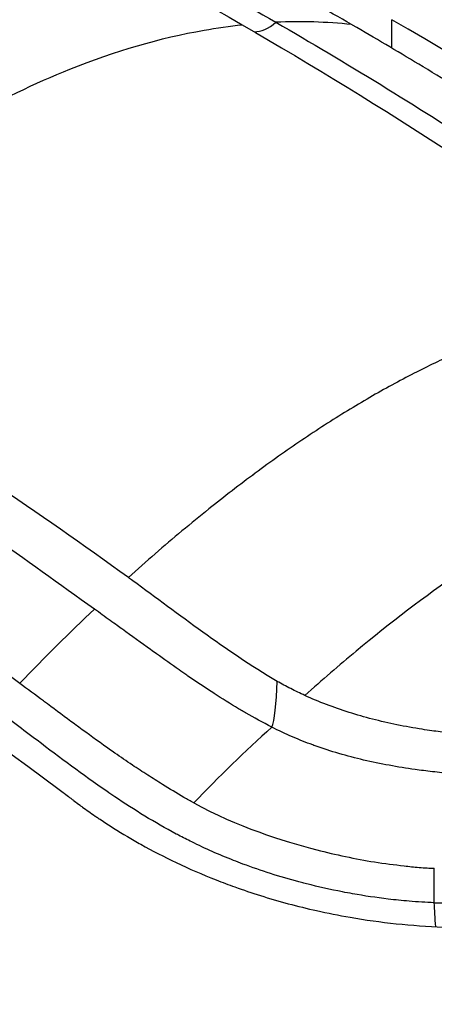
# Model space of a CAD drawing. Header units: millimetres. Extents: x 0 to 4378, y 0 to 2376.
# Tile 640 of 656: x 2605.95 to 2609.45, y 1976.78 to 1985.1. Entities that reach past the tile are written whole.
import ezdxf

# ---------------------------------------------------------------- set-up
doc = ezdxf.new("R2010")
doc.units = ezdxf.units.MM
doc.header["$LTSCALE"] = 0.2
doc.layers.add('01_Object Line', color=4, linetype='Continuous')

# ---------------------------------------------------------------- blocks, each defined once
blk = doc.blocks.new('A$C0a0b2bc4')
for p, q in [((-128.713345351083, 1125.713814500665), (-128.7133453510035, 1125.953595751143)), ((-129.7859350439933, 1122.181822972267), (-129.7862424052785, 1122.18200044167)), ((-129.8807738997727, 1122.112593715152), (-129.8804801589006, 1122.112424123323))]:
    blk.add_line(p, q)
for centre, major_axis, ratio, start_param, end_param in [((-118.0161217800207, 1099.422279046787), (19.50000000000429, -33.77499074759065), 0.5773502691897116, 0, 3.141592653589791), ((-121.1981022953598, 1097.585161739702), (19.5000000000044, -33.77499074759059), 0.5773502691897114, 0, 3.141592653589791), ((-122.2587624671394, 1096.972789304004), (19.50000000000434, -33.77499074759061), 0.5773502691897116, 6.276472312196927, 9.43149095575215), ((-129.7565438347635, 1126.176754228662), (-0.1766557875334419, -0.3079886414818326), 0.5792306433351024, 0.292939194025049, 1.037887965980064), ((-472.9039207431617, -1193.469473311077), (-344.0394065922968, -2319.358834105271), 0.04282765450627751, 3.14349642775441, 3.149811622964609), ((-128.6497789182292, 1093.282942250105), (-19.98424188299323, 34.61358883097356), 0.5773513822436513, 5.341330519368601, 5.500035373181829), ((-141.350645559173, 1085.950085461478), (19.50000000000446, -33.77499074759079), 0.5773502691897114, 5.497787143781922, 10.21017612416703), ((-241.3814204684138, 379.7581227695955), (116.0232497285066, 743.8266672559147), 0.07459043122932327, 0.09625089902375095, 0.1056880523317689), ((-129.7307248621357, 1120.358095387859), (0.008445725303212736, 0.3954875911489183), 0.1206824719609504, 3.413877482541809, 4.729330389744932), ((-142.7648591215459, 1085.133588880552), (-18.50000000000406, 32.0429399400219), 0.5773502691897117, 2.086335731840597, 7.338442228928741)]:
    blk.add_ellipse(centre, major_axis=major_axis, ratio=ratio, start_param=start_param, end_param=end_param)
for points, knots in [([(-133.2191732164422, 1127.71403374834), (-132.9268828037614, 1127.587267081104), (-132.6347651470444, 1127.454902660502), (-132.0499440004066, 1127.180074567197), (-131.7559504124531, 1127.037096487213), (-130.8722704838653, 1126.591289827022), (-130.2822375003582, 1126.272588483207), (-129.6926045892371, 1125.932118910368)], [-0.5004109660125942, -0.5004109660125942, -0.5004109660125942, -0.5004109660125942, -0.3751555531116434, -0.3751555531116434, -0.2502054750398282, -0.2502054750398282, -5.978290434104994e-08, -5.978290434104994e-08, -5.978290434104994e-08, -5.978290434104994e-08]), ([(-129.0542166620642, 1125.913190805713), (-129.2587083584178, 1126.031166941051), (-129.4633607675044, 1126.146431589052), (-129.6679220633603, 1126.259065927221), (-129.8546776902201, 1126.361896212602), (-130.0413567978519, 1126.462533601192), (-130.2277119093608, 1126.560997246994), (-130.4112803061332, 1126.657988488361), (-130.5945317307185, 1126.752868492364), (-130.778038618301, 1126.84571483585), (-130.7991850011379, 1126.856413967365), (-130.8203347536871, 1126.867086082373), (-130.8414887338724, 1126.877731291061), (-131.0272067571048, 1126.971189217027), (-131.2132409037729, 1127.062569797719), (-131.4002096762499, 1127.151962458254), (-131.4458429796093, 1127.173780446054), (-131.4913837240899, 1127.195463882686), (-131.5368507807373, 1127.217014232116), (-131.6505231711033, 1127.27089235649), (-131.7635284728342, 1127.32400487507), (-131.8763659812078, 1127.37629818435), (-131.8996864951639, 1127.387105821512), (-131.922999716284, 1127.397878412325), (-131.9463098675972, 1127.408615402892), (-132.1189014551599, 1127.488113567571), (-132.2911668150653, 1127.56564506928), (-132.4643165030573, 1127.64095956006), (-132.4814440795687, 1127.648409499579), (-132.4985802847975, 1127.655837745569), (-132.5157262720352, 1127.663244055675), (-132.5377030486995, 1127.672737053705), (-132.5596959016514, 1127.68219402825), (-132.5821172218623, 1127.692858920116)], [13.58946835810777, 13.58946835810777, 13.58946835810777, 13.58946835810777, 14.4789987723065, 14.4789987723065, 14.4789987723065, 15.2911016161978, 15.2911016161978, 15.2911016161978, 16.0910604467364, 16.0910604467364, 16.0910604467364, 16.1832435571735, 16.1832435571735, 16.1832435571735, 16.9925505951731, 16.9925505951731, 16.9925505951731, 17.19007744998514, 17.19007744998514, 17.19007744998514, 17.6839152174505, 17.6839152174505, 17.6839152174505, 17.7859783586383, 17.7859783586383, 17.7859783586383, 18.5416679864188, 18.5416679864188, 18.5416679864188, 18.6164190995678, 18.6164190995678, 18.6164190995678, 18.7122309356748, 18.7122309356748, 18.7122309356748, 18.7122309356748]), ([(-134.4801743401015, 1123.533039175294), (-134.0674756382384, 1123.900809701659), (-133.6619953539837, 1124.226447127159), (-132.6361480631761, 1124.956491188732), (-132.0262619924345, 1125.298549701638), (-131.0485611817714, 1125.689716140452), (-130.6709382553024, 1125.799513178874), (-130.1916290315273, 1125.884285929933), (-130.0835686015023, 1125.899701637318), (-129.9763386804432, 1125.910122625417)], [0.0735794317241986, 0.0735794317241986, 0.0735794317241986, 0.0735794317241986, 1.77345565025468, 1.77345565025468, 4.45062885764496, 4.45062885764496, 6.1878367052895, 6.1878367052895, 6.69711742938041, 6.69711742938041, 6.69711742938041, 6.69711742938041]), ([(-129.6926045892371, 1125.932118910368), (-129.101406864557, 1125.591163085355), (-128.5113302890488, 1125.228726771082), (-127.7751320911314, 1124.750131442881), (-127.6280327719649, 1124.653185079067), (-127.370584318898, 1124.481244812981), (-127.2605713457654, 1124.407023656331), (-126.8200022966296, 1124.107106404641), (-126.4897153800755, 1123.876380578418), (-126.1606886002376, 1123.638831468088)], [-0.5012622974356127, -0.5012622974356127, -0.5012622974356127, -0.5012622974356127, -0.250662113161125, -0.250662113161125, -0.1880426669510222, -0.1880426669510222, -0.1410103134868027, -0.1410103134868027, -6.175530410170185e-05, -6.175530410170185e-05, -6.175530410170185e-05, -6.175530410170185e-05]), ([(-125.524977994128, 1123.618631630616), (-125.6960154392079, 1123.742174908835), (-125.8686886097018, 1123.864752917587), (-126.0415763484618, 1123.985476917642), (-126.0572501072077, 1123.996421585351), (-126.072925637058, 1124.007351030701), (-126.0886019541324, 1124.018265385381), (-126.2174491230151, 1124.107972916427), (-126.3463987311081, 1124.196665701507), (-126.4747761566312, 1124.284398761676), (-126.5066757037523, 1124.306198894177), (-126.538540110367, 1124.327939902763), (-126.5703593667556, 1124.349622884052), (-126.5915594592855, 1124.364069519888), (-126.6127471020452, 1124.378488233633), (-126.6339201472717, 1124.392878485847), (-126.657826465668, 1124.409126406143), (-126.6817083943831, 1124.425337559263), (-126.7055625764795, 1124.441511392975), (-126.8846780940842, 1124.562956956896), (-127.0647105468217, 1124.682544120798), (-127.2450876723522, 1124.800187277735), (-127.2688484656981, 1124.815684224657), (-127.2926152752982, 1124.83114746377), (-127.3163868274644, 1124.846576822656), (-127.5024574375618, 1124.96734934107), (-127.688811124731, 1125.086039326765), (-127.8748278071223, 1125.202552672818), (-128.0785424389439, 1125.33015130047), (-128.2818495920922, 1125.455138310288), (-128.4851848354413, 1125.577553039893), (-128.6713522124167, 1125.689632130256), (-128.8575441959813, 1125.799555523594), (-129.0441322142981, 1125.907366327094), (-129.047502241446, 1125.909313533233), (-129.0508723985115, 1125.911260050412), (-129.0542166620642, 1125.913190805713)], [-18.71023257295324, -18.71023257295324, -18.71023257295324, -18.71023257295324, -17.9602097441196, -17.9602097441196, -17.9602097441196, -17.8922137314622, -17.8922137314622, -17.8922137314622, -17.3333392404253, -17.3333392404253, -17.3333392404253, -17.1944686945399, -17.1944686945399, -17.1944686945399, -17.1019439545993, -17.1019439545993, -17.1019439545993, -16.9974750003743, -16.9974750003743, -16.9974750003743, -16.2130418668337, -16.2130418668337, -16.2130418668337, -16.1097097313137, -16.1097097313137, -16.1097097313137, -15.3008827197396, -15.3008827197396, -15.3008827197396, -14.4151025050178, -14.4151025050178, -14.4151025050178, -13.60410989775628, -13.60410989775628, -13.60410989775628, -13.5894622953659, -13.5894622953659, -13.5894622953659, -13.5894622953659]), ([(-139.9744902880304, 1124.331393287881), (-138.5616030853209, 1123.758772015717), (-137.1478707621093, 1123.061804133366), (-134.3319710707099, 1121.435286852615), (-132.9313976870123, 1120.505815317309), (-131.5255587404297, 1119.450899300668)], [0, 0, 0, 0, 0.6061918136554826, 0.6061918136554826, 1.212383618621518, 1.212383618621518, 1.212383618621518, 1.212383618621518]), ([(-126.4426676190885, 1123.619280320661), (-126.5549060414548, 1123.607556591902), (-126.6675538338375, 1123.591962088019), (-126.8967346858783, 1123.552054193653), (-127.0132974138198, 1123.527546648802), (-127.2477470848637, 1123.469847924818), (-127.3656343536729, 1123.436656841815), (-127.5979059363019, 1123.362995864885), (-127.7122352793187, 1123.322881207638), (-127.942444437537, 1123.234537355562), (-128.0583282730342, 1123.186283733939), (-128.2908346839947, 1123.081979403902), (-128.4074534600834, 1123.025957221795), (-128.5867533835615, 1122.934131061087), (-128.6490392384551, 1122.901190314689), (-128.8361153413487, 1122.799109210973), (-128.9613543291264, 1122.726602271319), (-129.2156425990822, 1122.571146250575), (-129.3447183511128, 1122.488016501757), (-129.6046732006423, 1122.31225713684), (-129.7355570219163, 1122.219598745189), (-129.997311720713, 1122.026049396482), (-130.1281670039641, 1121.925260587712), (-130.3351010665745, 1121.759514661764), (-130.4107101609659, 1121.697633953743), (-130.6366064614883, 1121.508797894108), (-130.7875440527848, 1121.377438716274), (-130.939434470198, 1121.239997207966)], [1.94273352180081, 1.94273352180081, 1.94273352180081, 1.94273352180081, 2.4574735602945, 2.4574735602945, 2.98419006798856, 2.98419006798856, 3.51090657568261, 3.51090657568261, 4.01596246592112, 4.01596246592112, 4.52254927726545, 4.52254927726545, 5.02730876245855, 5.02730876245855, 5.29496869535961, 5.29496869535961, 5.82929446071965, 5.82929446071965, 6.3743318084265, 6.3743318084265, 6.92102852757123, 6.92102852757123, 7.46165499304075, 7.46165499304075, 7.77143347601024, 7.77143347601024, 8.38446136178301, 8.38446136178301, 8.38446136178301, 8.38446136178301]), ([(-130.939434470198, 1121.239997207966), (-131.3213962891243, 1121.517011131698), (-131.7054988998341, 1121.784856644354), (-132.8845892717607, 1122.577640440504), (-133.6830509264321, 1123.073197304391), (-134.4801743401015, 1123.533039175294)], [-5.09616784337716, -5.09616784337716, -5.09616784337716, -5.09616784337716, -3.43282997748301, -3.43282997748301, -1.61703431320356e-08, -1.61703431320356e-08, -1.61703431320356e-08, -1.61703431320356e-08]), ([(-131.2270423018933, 1120.973758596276), (-131.5224423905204, 1121.186068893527), (-131.8142507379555, 1121.396021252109), (-132.4019649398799, 1121.801763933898), (-132.702986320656, 1122.001224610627), (-133.5842115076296, 1122.570498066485), (-134.1735272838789, 1122.928799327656), (-134.7619660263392, 1123.268047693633)], [-0.4993421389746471, -0.4993421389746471, -0.4993421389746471, -0.4993421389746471, -0.3742808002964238, -0.3742808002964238, -0.2496081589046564, -0.2496081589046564, -8.224691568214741e-08, -8.224691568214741e-08, -8.224691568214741e-08, -8.224691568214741e-08]), ([(-158.9633632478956, 1120.814711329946), (-158.7467318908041, 1120.939778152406), (-158.5263146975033, 1121.05857116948), (-156.1445532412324, 1122.254002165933), (-153.6313838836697, 1122.762740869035), (-150.1210186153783, 1122.582357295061), (-149.2817510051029, 1122.480731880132), (-147.5897217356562, 1122.171793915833), (-146.7386232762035, 1121.967375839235), (-145.2475638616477, 1121.518131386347), (-144.6125901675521, 1121.299443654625), (-143.1882159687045, 1120.748778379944), (-142.3969677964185, 1120.402881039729), (-139.8446409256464, 1119.157915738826), (-138.0801525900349, 1118.098945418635), (-135.4524441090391, 1116.245794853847), (-134.5883954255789, 1115.58859673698), (-131.9765757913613, 1113.444933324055), (-130.2731358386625, 1111.82380432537), (-126.9531137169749, 1108.257816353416), (-125.3382037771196, 1106.331259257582), (-123.2442936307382, 1103.470403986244), (-122.6729652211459, 1102.647252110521), (-120.8931416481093, 1099.943429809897), (-119.7631480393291, 1098.003197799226), (-118.0724894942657, 1094.808057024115), (-117.4648231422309, 1093.580812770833), (-115.2319431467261, 1088.673708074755), (-113.9825714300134, 1084.922482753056), (-112.9979643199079, 1080.694574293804), (-112.876370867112, 1080.130705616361), (-112.545198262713, 1078.457598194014), (-112.3668860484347, 1077.357391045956), (-112.1061017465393, 1075.295682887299), (-112.0160350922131, 1074.332079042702), (-111.9448196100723, 1073.119662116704), (-111.9318577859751, 1072.855682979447), (-111.9090617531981, 1072.259806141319), (-111.9007893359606, 1071.929008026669), (-111.866743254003, 1069.290915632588), (-112.039668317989, 1067.114803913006), (-112.786240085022, 1063.295727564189), (-113.3154461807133, 1061.630128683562), (-114.604590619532, 1058.789899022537), (-115.3199671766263, 1057.597721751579), (-116.584133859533, 1056.02147589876), (-117.03549396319, 1055.533436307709), (-118.2690060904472, 1054.378276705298), (-119.0924848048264, 1053.767465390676), (-119.9687842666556, 1053.261570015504)], [-15.23947743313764, -15.23947743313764, -15.23947743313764, -15.23947743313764, -15.10860871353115, -15.10860871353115, -13.84984361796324, -13.84984361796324, -13.46390362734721, -13.46390362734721, -13.08916267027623, -13.08916267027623, -12.81484024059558, -12.81484024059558, -12.47749496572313, -12.47749496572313, -11.73073426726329, -11.73073426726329, -11.36180836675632, -11.36180836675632, -10.60211596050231, -10.60211596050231, -9.828922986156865, -9.828922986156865, -9.526060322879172, -9.526060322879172, -8.853377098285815, -8.853377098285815, -8.441314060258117, -8.441314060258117, -7.222483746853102, -7.222483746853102, -7.034016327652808, -7.034016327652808, -6.660524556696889, -6.660524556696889, -6.323715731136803, -6.323715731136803, -6.229415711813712, -6.229415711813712, -6.109947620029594, -6.109947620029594, -5.270193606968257, -5.270193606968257, -4.520305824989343, -4.520305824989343, -3.848466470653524, -3.848466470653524, -3.513318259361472, -3.513318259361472, -2.988756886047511, -2.988756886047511, -2.988756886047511, -2.988756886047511]), ([(-131.858634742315, 1120.346811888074), (-132.4393186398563, 1120.776570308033), (-133.032194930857, 1121.178349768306), (-134.2148251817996, 1121.942481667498), (-134.8079808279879, 1122.302847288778), (-135.4007351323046, 1122.642997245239)], [35.7207274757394, 35.7207274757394, 35.7207274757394, 35.7207274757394, 38.2597024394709, 38.2597024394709, 40.79870200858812, 40.79870200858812, 40.79870200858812, 40.79870200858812]), ([(-124.8118897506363, 1122.554346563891), (-124.7752035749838, 1122.511182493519), (-124.740176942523, 1122.467486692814), (-124.7069230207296, 1122.423333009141), (-124.673512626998, 1122.378971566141), (-124.6418917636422, 1122.334147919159), (-124.6121473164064, 1122.288941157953), (-124.5822330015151, 1122.243476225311), (-124.5542167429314, 1122.197623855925), (-124.5281678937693, 1122.151477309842), (-124.5019375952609, 1122.105009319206), (-124.4777023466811, 1122.058243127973), (-124.4555206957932, 1122.011293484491), (-124.4331553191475, 1121.963954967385), (-124.4128779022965, 1121.916429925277), (-124.394718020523, 1121.868841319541), (-124.3763824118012, 1121.820792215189), (-124.3602706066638, 1121.77265691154), (-124.3464604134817, 1121.724562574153), (-124.3126696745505, 1121.606885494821), (-124.2922870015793, 1121.489568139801), (-124.2860941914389, 1121.37428227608), (-124.2790445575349, 1121.243045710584), (-124.2882212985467, 1121.116628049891), (-124.3133555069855, 1120.995885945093), (-124.321071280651, 1120.958820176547), (-124.3302977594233, 1120.922265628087), (-124.3413123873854, 1120.886260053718), (-124.344701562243, 1120.875181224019), (-124.3482353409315, 1120.864157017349), (-124.3519109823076, 1120.853189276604), (-124.3641700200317, 1120.816609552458), (-124.3780097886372, 1120.780657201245), (-124.3933436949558, 1120.745352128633), (-124.3982581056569, 1120.734037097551), (-124.4033257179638, 1120.722788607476), (-124.4085429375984, 1120.711607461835), (-124.4111548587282, 1120.706009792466), (-124.4138042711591, 1120.700429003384), (-124.4164907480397, 1120.694865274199), (-124.4269269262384, 1120.673251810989), (-124.4379246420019, 1120.651888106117), (-124.4494952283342, 1120.630786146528), (-124.4606297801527, 1120.610479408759), (-124.4722947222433, 1120.590415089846), (-124.4844938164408, 1120.570602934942), (-124.5028901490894, 1120.540726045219), (-124.5225017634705, 1120.511423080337), (-124.5433245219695, 1120.482718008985), (-124.5567107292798, 1120.464264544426), (-124.5705970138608, 1120.446058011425), (-124.5849798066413, 1120.428102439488), (-124.6067955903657, 1120.400867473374), (-124.629753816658, 1120.374209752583), (-124.654032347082, 1120.348136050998), (-124.6575470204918, 1120.344361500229), (-124.6611192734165, 1120.340599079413), (-124.6647170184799, 1120.336848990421), (-124.7693471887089, 1120.227788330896), (-124.8952825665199, 1120.129457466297), (-125.0418820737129, 1120.043650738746), (-125.1832474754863, 1119.96090760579), (-125.3454675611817, 1119.890966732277), (-125.5224981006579, 1119.832429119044), (-125.5510555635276, 1119.82298619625), (-125.5800264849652, 1119.813828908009), (-125.609650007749, 1119.804976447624), (-125.6365720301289, 1119.796931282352), (-125.6639078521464, 1119.789121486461), (-125.6915461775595, 1119.781531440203), (-125.7222342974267, 1119.773103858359), (-125.7532962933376, 1119.76494677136), (-125.7846669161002, 1119.757065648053), (-125.7993369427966, 1119.753380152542), (-125.8140740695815, 1119.749755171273), (-125.8288696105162, 1119.74619206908), (-125.8649146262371, 1119.737511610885), (-125.9013060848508, 1119.729183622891), (-125.9380755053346, 1119.721181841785), (-125.97432578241, 1119.713293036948), (-126.0109429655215, 1119.705721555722), (-126.0479317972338, 1119.698454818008), (-126.0895499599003, 1119.690278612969), (-126.1316396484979, 1119.682488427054), (-126.1741633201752, 1119.675078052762), (-126.2196116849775, 1119.667158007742), (-126.2655558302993, 1119.659672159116), (-126.3119036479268, 1119.652622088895), (-126.3208629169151, 1119.651259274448), (-126.3298371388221, 1119.649912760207), (-126.3388254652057, 1119.648582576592), (-126.347826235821, 1119.647250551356), (-126.3568411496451, 1119.645934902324), (-126.3658693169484, 1119.644635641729), (-126.4253466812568, 1119.636076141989), (-126.4854868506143, 1119.628205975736), (-126.5465548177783, 1119.621091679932), (-126.5666136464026, 1119.618754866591), (-126.5867448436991, 1119.616492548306), (-126.6069358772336, 1119.614301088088), (-126.811939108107, 1119.592050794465), (-127.0229941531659, 1119.577122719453), (-127.235734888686, 1119.568211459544), (-127.4742515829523, 1119.558220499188), (-127.7159684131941, 1119.556851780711), (-127.9587917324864, 1119.568145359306), (-127.9928161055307, 1119.569727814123), (-128.0268502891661, 1119.571560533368), (-128.0608565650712, 1119.57365391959), (-128.1269485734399, 1119.577722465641), (-128.1930488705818, 1119.582875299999), (-128.2589277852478, 1119.589076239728), (-128.2691320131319, 1119.590036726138), (-128.2793311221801, 1119.591022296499), (-128.2895247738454, 1119.59203307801), (-128.3417210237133, 1119.597208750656), (-128.3937744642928, 1119.603045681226), (-128.4456275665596, 1119.609576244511), (-128.4687076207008, 1119.612483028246), (-128.4917498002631, 1119.615531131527), (-128.5147489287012, 1119.618724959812), (-128.588817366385, 1119.629010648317), (-128.6624395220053, 1119.640807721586), (-128.735467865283, 1119.6542514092), (-128.8078134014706, 1119.667569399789), (-128.879577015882, 1119.682503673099), (-128.9505914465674, 1119.699186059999), (-129.0209067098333, 1119.715704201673), (-129.0904874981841, 1119.73393667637), (-129.159148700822, 1119.753997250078), (-129.2271025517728, 1119.773851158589), (-129.2941557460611, 1119.795495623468), (-129.3601384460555, 1119.819039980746), (-129.367028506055, 1119.821498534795), (-129.3739068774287, 1119.823977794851), (-129.3807733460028, 1119.826477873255), (-129.4389376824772, 1119.847655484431), (-129.496247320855, 1119.870331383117), (-129.5525799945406, 1119.894584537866), (-129.6114683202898, 1119.919937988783), (-129.6692891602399, 1119.947015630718), (-129.7267469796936, 1119.976585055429)], [-16.2347980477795, -16.2347980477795, -16.2347980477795, -16.2347980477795, -16.0269589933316, -16.0269589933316, -16.0269589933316, -15.8181419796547, -15.8181419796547, -15.8181419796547, -15.6081324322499, -15.6081324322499, -15.6081324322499, -15.3966600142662, -15.3966600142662, -15.3966600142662, -15.183436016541, -15.183436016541, -15.183436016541, -14.9681487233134, -14.9681487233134, -14.9681487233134, -14.44138442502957, -14.44138442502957, -14.44138442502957, -13.8417381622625, -13.8417381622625, -13.8417381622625, -13.6576569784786, -13.6576569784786, -13.6576569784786, -13.6010156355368, -13.6010156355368, -13.6010156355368, -13.4121048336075, -13.4121048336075, -13.4121048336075, -13.3515602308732, -13.3515602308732, -13.3515602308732, -13.3212495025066, -13.3212495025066, -13.3212495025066, -13.2035011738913, -13.2035011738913, -13.2035011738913, -13.0901901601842, -13.0901901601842, -13.0901901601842, -12.9193162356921, -12.9193162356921, -12.9193162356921, -12.8094674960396, -12.8094674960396, -12.8094674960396, -12.642849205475, -12.642849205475, -12.642849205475, -12.6187287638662, -12.6187287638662, -12.6187287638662, -11.91725440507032, -11.91725440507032, -11.91725440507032, -11.2408250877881, -11.2408250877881, -11.2408250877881, -11.1317077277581, -11.1317077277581, -11.1317077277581, -11.0325412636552, -11.0325412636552, -11.0325412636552, -10.9224321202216, -10.9224321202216, -10.9224321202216, -10.8709411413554, -10.8709411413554, -10.8709411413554, -10.7454984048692, -10.7454984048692, -10.7454984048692, -10.6218267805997, -10.6218267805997, -10.6218267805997, -10.4826770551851, -10.4826770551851, -10.4826770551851, -10.3339568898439, -10.3339568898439, -10.3339568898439, -10.3052085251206, -10.3052085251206, -10.3052085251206, -10.2764203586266, -10.2764203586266, -10.2764203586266, -10.0867645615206, -10.0867645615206, -10.0867645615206, -10.0244688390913, -10.0244688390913, -10.0244688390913, -9.391969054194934, -9.391969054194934, -9.391969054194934, -8.68283472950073, -8.68283472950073, -8.68283472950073, -8.58347091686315, -8.58347091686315, -8.58347091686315, -8.39035497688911, -8.39035497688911, -8.39035497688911, -8.36044253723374, -8.36044253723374, -8.36044253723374, -8.20727689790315, -8.20727689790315, -8.20727689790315, -8.13910216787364, -8.13910216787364, -8.13910216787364, -7.91954620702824, -7.91954620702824, -7.91954620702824, -7.70204307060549, -7.70204307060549, -7.70204307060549, -7.48668134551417, -7.48668134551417, -7.48668134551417, -7.27353828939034, -7.27353828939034, -7.27353828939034, -7.25128141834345, -7.25128141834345, -7.25128141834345, -7.0627483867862, -7.0627483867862, -7.0627483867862, -6.86566215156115, -6.86566215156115, -6.86566215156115, -6.86566215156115]), ([(-125.1041808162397, 1122.533096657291), (-125.2239759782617, 1122.520321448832), (-125.3451673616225, 1122.502627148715), (-126.0352538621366, 1122.373927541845), (-126.6402658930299, 1122.153961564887), (-127.2481778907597, 1121.829860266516), (-127.8463345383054, 1121.509336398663), (-128.4371039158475, 1121.09707135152), (-129.1586795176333, 1120.498364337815), (-129.3033159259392, 1120.373379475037), (-129.4472600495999, 1120.244171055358)], [1.993029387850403, 1.993029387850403, 1.993029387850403, 1.993029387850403, 2.54144219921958, 2.54144219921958, 5.08298886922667, 5.1247003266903, 5.1247003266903, 7.62461756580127, 7.62461756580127, 8.25646012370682, 8.25646012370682, 8.25646012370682, 8.25646012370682]), ([(-128.3532533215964, 1118.493289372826), (-128.4246443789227, 1118.496106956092), (-128.4958417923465, 1118.500559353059), (-128.5667675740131, 1118.506505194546), (-128.6255320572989, 1118.511431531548), (-128.6841107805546, 1118.517385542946), (-128.7424638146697, 1118.524313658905), (-128.8436100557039, 1118.536322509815), (-128.9440850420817, 1118.551264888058), (-129.0437080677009, 1118.568946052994), (-129.0726306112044, 1118.574079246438), (-129.1014811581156, 1118.579443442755), (-129.1302547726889, 1118.585029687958), (-129.232181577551, 1118.604818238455), (-129.3331485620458, 1118.627417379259), (-129.4328959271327, 1118.652704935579), (-129.4477051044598, 1118.656459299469), (-129.4624872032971, 1118.660272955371), (-129.4772411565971, 1118.664145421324), (-129.4839826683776, 1118.665914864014), (-129.4907180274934, 1118.667697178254), (-129.4974477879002, 1118.669492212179), (-129.6591347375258, 1118.71261909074), (-129.8173849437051, 1118.763117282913), (-129.971063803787, 1118.82061749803), (-129.9980481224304, 1118.830713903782), (-130.0248916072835, 1118.841026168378), (-130.0515882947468, 1118.851552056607), (-130.1720604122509, 1118.899051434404), (-130.2895224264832, 1118.950811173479), (-130.4034639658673, 1119.006821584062), (-130.4412907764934, 1119.025416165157), (-130.4787294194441, 1119.044479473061), (-130.515759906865, 1119.064011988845), (-130.5220596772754, 1119.067334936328), (-130.5283467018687, 1119.070667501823), (-130.5346211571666, 1119.074009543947), (-130.7172150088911, 1119.171266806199), (-130.8890426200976, 1119.27729022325), (-131.0542423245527, 1119.388190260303), (-131.0773387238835, 1119.403695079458), (-131.1003059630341, 1119.419296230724), (-131.1231555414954, 1119.434983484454), (-131.3257553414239, 1119.574077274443), (-131.5191011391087, 1119.719947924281), (-131.7112324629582, 1119.865458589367), (-131.8297505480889, 1119.955218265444), (-131.9477292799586, 1120.04497903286), (-132.0672179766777, 1120.132768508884), (-132.1160104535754, 1120.168616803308), (-132.1650549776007, 1120.20413686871), (-132.2144932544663, 1120.239195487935), (-132.2197933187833, 1120.24295397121), (-132.2250939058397, 1120.246710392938), (-132.2303947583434, 1120.25046467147), (-132.4484806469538, 1120.404921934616), (-132.6665015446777, 1120.556800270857), (-132.8845944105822, 1120.705847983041), (-132.9760775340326, 1120.76836882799), (-133.0675730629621, 1120.830392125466), (-133.1590922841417, 1120.891900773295), (-133.3755007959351, 1121.037345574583), (-133.5920375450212, 1121.179911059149), (-133.8088318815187, 1121.31935404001), (-133.8337366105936, 1121.335372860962), (-133.8586447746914, 1121.351350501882), (-133.8835565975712, 1121.367286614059), (-133.8870319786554, 1121.369509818), (-133.8905074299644, 1121.371732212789), (-133.8939829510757, 1121.373953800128), (-134.1048592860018, 1121.50874803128), (-134.3158146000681, 1121.640980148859), (-134.5267466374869, 1121.770633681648), (-134.7400363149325, 1121.90173638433), (-134.9533024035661, 1122.030202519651), (-135.1664677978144, 1122.156039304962), (-135.2908392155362, 1122.229458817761), (-135.4151768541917, 1122.301983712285), (-135.5394697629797, 1122.373619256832), (-135.545766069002, 1122.377248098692), (-135.5520622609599, 1122.380874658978), (-135.5583583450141, 1122.384498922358)], [-37.0394208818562, -37.0394208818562, -37.0394208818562, -37.0394208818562, -36.8228364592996, -36.8228364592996, -36.8228364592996, -36.6433887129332, -36.6433887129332, -36.6433887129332, -36.3323429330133, -36.3323429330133, -36.3323429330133, -36.2420401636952, -36.2420401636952, -36.2420401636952, -35.9221542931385, -35.9221542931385, -35.9221542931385, -35.8746618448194, -35.8746618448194, -35.8746618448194, -35.8529611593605, -35.8529611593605, -35.8529611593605, -35.3315878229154, -35.3315878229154, -35.3315878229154, -35.2400403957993, -35.2400403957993, -35.2400403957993, -34.8269212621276, -34.8269212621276, -34.8269212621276, -34.68977216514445, -34.68977216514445, -34.68977216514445, -34.6664398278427, -34.6664398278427, -34.6664398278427, -33.9874420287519, -33.9874420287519, -33.9874420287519, -33.892512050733, -33.892512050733, -33.892512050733, -33.0507987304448, -33.0507987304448, -33.0507987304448, -32.5315796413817, -32.5315796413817, -32.5315796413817, -32.3195597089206, -32.3195597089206, -32.3195597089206, -32.2968299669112, -32.2968299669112, -32.2968299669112, -31.3616905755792, -31.3616905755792, -31.3616905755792, -30.9694289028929, -30.9694289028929, -30.9694289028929, -30.04187768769, -30.04187768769, -30.04187768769, -29.9353231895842, -29.9353231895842, -29.9353231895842, -29.9204580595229, -29.9204580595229, -29.9204580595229, -29.0185201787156, -29.0185201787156, -29.0185201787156, -28.1065011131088, -28.1065011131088, -28.1065011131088, -27.5743832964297, -27.5743832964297, -27.5743832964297, -27.5474278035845, -27.5474278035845, -27.5474278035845, -27.5474278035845]), ([(-129.682860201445, 1120.36377680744), (-130.1256942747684, 1120.626355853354), (-130.5090515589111, 1120.926976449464), (-130.9150698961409, 1121.222307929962), (-130.9272510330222, 1121.23115724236), (-130.939434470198, 1121.239997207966)], [-6.86566215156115, -6.86566215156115, -6.86566215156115, -6.86566215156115, -5.14924661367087, -5.14924661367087, -5.09616951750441, -5.09616951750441, -5.09616951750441, -5.09616951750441]), ([(-129.7267469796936, 1119.976585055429), (-129.8061360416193, 1120.017659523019), (-129.8761062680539, 1120.05602810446), (-129.9447987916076, 1120.095637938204), (-129.9527294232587, 1120.10021093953), (-129.9606431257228, 1120.104800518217), (-129.9685402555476, 1120.109406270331), (-129.9815936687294, 1120.117019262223), (-129.9946055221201, 1120.124685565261), (-130.0075724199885, 1120.132390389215), (-130.0777675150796, 1120.174099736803), (-130.14663480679, 1120.216934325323), (-130.2142196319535, 1120.260471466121), (-130.2313544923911, 1120.271509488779), (-130.24840708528, 1120.282592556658), (-130.2653784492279, 1120.293713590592), (-130.323094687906, 1120.331534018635), (-130.3798847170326, 1120.369798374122), (-130.4362409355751, 1120.408568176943), (-130.439644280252, 1120.41090948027), (-130.4430460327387, 1120.413252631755), (-130.4464462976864, 1120.415597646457), (-130.4681075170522, 1120.430536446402), (-130.4897120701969, 1120.445571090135), (-130.5112745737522, 1120.460655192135), (-130.5750563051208, 1120.50527385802), (-130.6384691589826, 1120.550321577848), (-130.7015997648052, 1120.595537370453), (-130.7183585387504, 1120.607540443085), (-130.7350972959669, 1120.619555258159), (-130.7518173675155, 1120.631576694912), (-130.831441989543, 1120.68882539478), (-130.910654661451, 1120.746322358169), (-130.9898234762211, 1120.803359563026), (-131.0049027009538, 1120.814223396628), (-131.0199808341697, 1120.825070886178), (-131.0350602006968, 1120.835897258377), (-131.0542880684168, 1120.849702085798), (-131.0735037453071, 1120.863505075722), (-131.0927107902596, 1120.877305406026), (-131.1375077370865, 1120.909492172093), (-131.1822573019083, 1120.941664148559), (-131.2270423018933, 1120.973758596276)], [-6.86566215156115, -6.86566215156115, -6.86566215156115, -6.86566215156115, -6.60939913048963, -6.60939913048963, -6.60939913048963, -6.57981326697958, -6.57981326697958, -6.57981326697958, -6.53090986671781, -6.53090986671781, -6.53090986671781, -6.26617585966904, -6.26617585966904, -6.26617585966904, -6.19905753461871, -6.19905753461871, -6.19905753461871, -5.97080143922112, -5.97080143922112, -5.97080143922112, -5.95701708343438, -5.95701708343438, -5.95701708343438, -5.8692045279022, -5.8692045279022, -5.8692045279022, -5.60945561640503, -5.60945561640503, -5.60945561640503, -5.54050216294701, -5.54050216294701, -5.54050216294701, -5.21213080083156, -5.21213080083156, -5.21213080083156, -5.14958615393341, -5.14958615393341, -5.14958615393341, -5.0698347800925, -5.0698347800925, -5.0698347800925, -4.88382917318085, -4.88382917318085, -4.88382917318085, -4.88382917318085]), ([(-125.0884941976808, 1120.548892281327), (-125.0979028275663, 1120.540257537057), (-125.1074893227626, 1120.531704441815), (-125.1172474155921, 1120.523235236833), (-125.1389955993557, 1120.504359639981), (-125.161593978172, 1120.48590193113), (-125.1849947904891, 1120.467873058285), (-125.207481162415, 1120.450548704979), (-125.2307082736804, 1120.433620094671), (-125.2546649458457, 1120.417082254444), (-125.2787282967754, 1120.400470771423), (-125.303527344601, 1120.384253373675), (-125.3290875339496, 1120.368412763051), (-125.3550164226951, 1120.352343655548), (-125.3817281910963, 1120.336662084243), (-125.409293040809, 1120.321340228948), (-125.4119605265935, 1120.319857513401), (-125.4146360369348, 1120.318378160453), (-125.417319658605, 1120.316902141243), (-125.4491307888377, 1120.29940569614), (-125.481755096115, 1120.282758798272), (-125.5151699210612, 1120.266752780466), (-125.5179535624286, 1120.265419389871), (-125.5207427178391, 1120.264090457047), (-125.5235373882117, 1120.262765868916), (-125.5378683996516, 1120.255973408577), (-125.5523538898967, 1120.2493026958), (-125.5669990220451, 1120.242746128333), (-125.5819342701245, 1120.236059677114), (-125.597035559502, 1120.229491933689), (-125.612308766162, 1120.223036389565), (-125.6401416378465, 1120.211272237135), (-125.6685446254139, 1120.199880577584), (-125.697545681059, 1120.188834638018), (-125.7288663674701, 1120.176905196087), (-125.7608818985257, 1120.165380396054), (-125.7936065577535, 1120.154243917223), (-125.8280821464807, 1120.142511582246), (-125.8633416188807, 1120.131211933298), (-125.8993629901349, 1120.120342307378), (-125.9335056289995, 1120.110039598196), (-125.9683291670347, 1120.100124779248), (-126.0037761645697, 1120.090603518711), (-126.0415213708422, 1120.080464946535), (-126.0799706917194, 1120.070773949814), (-126.1190000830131, 1120.061541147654), (-126.1288517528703, 1120.05921063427), (-126.1387400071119, 1120.056909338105), (-126.1486623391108, 1120.054637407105), (-126.1861765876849, 1120.046047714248), (-126.2240644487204, 1120.037772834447), (-126.2622682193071, 1120.029915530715), (-126.3004719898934, 1120.022058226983), (-126.3390276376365, 1120.014652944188), (-126.3777656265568, 1120.007752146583), (-126.4136304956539, 1120.001363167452), (-126.4497815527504, 1119.995296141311), (-126.4862180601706, 1119.98953367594), (-126.5413426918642, 1119.980815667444), (-126.5971216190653, 1119.972795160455), (-126.6535299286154, 1119.965409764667), (-126.6934971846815, 1119.960176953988), (-126.7337794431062, 1119.955263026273), (-126.7743570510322, 1119.950646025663), (-126.8231206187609, 1119.945097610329), (-126.8723128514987, 1119.939974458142), (-126.9218360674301, 1119.935311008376), (-126.9613625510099, 1119.931588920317), (-127.0010991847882, 1119.92816053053), (-127.0409802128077, 1119.925062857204), (-127.0839472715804, 1119.921725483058), (-127.1270795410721, 1119.918778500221), (-127.1703431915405, 1119.916073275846), (-127.2115448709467, 1119.91349698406), (-127.2528658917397, 1119.911139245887), (-127.2942841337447, 1119.908824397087), (-127.3298287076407, 1119.90683782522), (-127.3654455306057, 1119.904875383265), (-127.4010966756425, 1119.903144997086), (-127.4192683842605, 1119.902263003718), (-127.437449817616, 1119.901442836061), (-127.4556322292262, 1119.900715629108), (-127.4834091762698, 1119.899604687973), (-127.5112486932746, 1119.898672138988), (-127.5391349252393, 1119.8980532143), (-127.5823911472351, 1119.897093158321), (-127.6257550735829, 1119.896900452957), (-127.6691850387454, 1119.89729401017), (-127.7052544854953, 1119.897620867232), (-127.7413699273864, 1119.898350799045), (-127.7775154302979, 1119.899343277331), (-127.8376648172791, 1119.900994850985), (-127.8978969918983, 1119.903361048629), (-127.9581023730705, 1119.906693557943), (-127.9753041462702, 1119.90764571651), (-127.9925036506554, 1119.908677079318), (-128.009698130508, 1119.909794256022), (-128.0773765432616, 1119.914191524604), (-128.1449786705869, 1119.919922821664), (-128.2123517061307, 1119.926981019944), (-128.2201420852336, 1119.927797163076), (-128.2279294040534, 1119.928630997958), (-128.2357134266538, 1119.929482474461), (-128.2817625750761, 1119.934519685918), (-128.3276961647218, 1119.940174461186), (-128.3734665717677, 1119.946471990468), (-128.4008718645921, 1119.950242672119), (-128.4282190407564, 1119.954239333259), (-128.4554982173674, 1119.958469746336), (-128.5271756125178, 1119.969585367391), (-128.5983838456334, 1119.982316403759), (-128.6689407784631, 1119.996748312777), (-128.73847834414, 1120.010971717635), (-128.8073835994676, 1120.026847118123), (-128.87546462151, 1120.044440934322), (-128.9426343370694, 1120.061799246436), (-129.009001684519, 1120.08082993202), (-129.0744058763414, 1120.101589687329), (-129.1389987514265, 1120.122091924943), (-129.2026524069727, 1120.144280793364), (-129.2651964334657, 1120.168191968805), (-129.3270288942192, 1120.191831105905), (-129.3877770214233, 1120.217154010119), (-129.4472600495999, 1120.244171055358)], [-12.5467013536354, -12.5467013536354, -12.5467013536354, -12.5467013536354, -12.4830260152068, -12.4830260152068, -12.4830260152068, -12.3411106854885, -12.3411106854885, -12.3411106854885, -12.2047410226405, -12.2047410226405, -12.2047410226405, -12.0677641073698, -12.0677641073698, -12.0677641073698, -11.9288113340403, -11.9288113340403, -11.9288113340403, -11.9153646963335, -11.9153646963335, -11.9153646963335, -11.7559708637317, -11.7559708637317, -11.7559708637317, -11.7426924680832, -11.7426924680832, -11.7426924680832, -11.67460113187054, -11.67460113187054, -11.67460113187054, -11.6051609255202, -11.6051609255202, -11.6051609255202, -11.4786177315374, -11.4786177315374, -11.4786177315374, -11.3419530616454, -11.3419530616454, -11.3419530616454, -11.1979761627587, -11.1979761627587, -11.1979761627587, -11.0615085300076, -11.0615085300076, -11.0615085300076, -10.9161930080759, -10.9161930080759, -10.9161930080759, -10.8795129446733, -10.8795129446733, -10.8795129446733, -10.7408333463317, -10.7408333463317, -10.7408333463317, -10.6021537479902, -10.6021537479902, -10.6021537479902, -10.4737597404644, -10.4737597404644, -10.4737597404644, -10.2795130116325, -10.2795130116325, -10.2795130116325, -10.1418824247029, -10.1418824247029, -10.1418824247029, -9.97648680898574, -9.97648680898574, -9.97648680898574, -9.84447787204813, -9.84447787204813, -9.84447787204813, -9.70225396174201, -9.70225396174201, -9.70225396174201, -9.56680852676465, -9.56680852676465, -9.56680852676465, -9.45057109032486, -9.45057109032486, -9.45057109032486, -9.3913238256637, -9.3913238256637, -9.3913238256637, -9.30081283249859, -9.30081283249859, -9.30081283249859, -9.1604151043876, -9.1604151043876, -9.1604151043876, -9.04381200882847, -9.04381200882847, -9.04381200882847, -8.84977390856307, -8.84977390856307, -8.84977390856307, -8.79433369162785, -8.79433369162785, -8.79433369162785, -8.57611796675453, -8.57611796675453, -8.57611796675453, -8.55088556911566, -8.55088556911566, -8.55088556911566, -8.40161436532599, -8.40161436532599, -8.40161436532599, -8.31223737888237, -8.31223737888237, -8.31223737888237, -8.07739489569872, -8.07739489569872, -8.07739489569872, -7.84594528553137, -7.84594528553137, -7.84594528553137, -7.61759377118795, -7.61759377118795, -7.61759377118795, -7.39207487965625, -7.39207487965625, -7.39207487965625, -7.16912172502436, -7.16912172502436, -7.16912172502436, -7.16912172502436]), ([(-130.3874860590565, 1119.336421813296), (-130.4152811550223, 1119.351502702), (-130.4426251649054, 1119.367036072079), (-130.4696640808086, 1119.382873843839), (-130.5312563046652, 1119.418950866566), (-130.5919151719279, 1119.455586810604), (-130.6517651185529, 1119.492707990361), (-130.6936962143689, 1119.518715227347), (-130.7352323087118, 1119.544961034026), (-130.7763528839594, 1119.571458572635), (-130.8198887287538, 1119.599512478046), (-130.8631293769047, 1119.627693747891), (-130.9058233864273, 1119.656203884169), (-130.9558163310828, 1119.689588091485), (-131.0050594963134, 1119.723423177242), (-131.0539391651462, 1119.757431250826), (-131.0859544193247, 1119.779705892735), (-131.1177417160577, 1119.802118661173), (-131.1493115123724, 1119.824677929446), (-131.229584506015, 1119.882039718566), (-131.309383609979, 1119.940155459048), (-131.3888019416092, 1119.998594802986), (-131.3913010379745, 1120.000433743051), (-131.3937997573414, 1120.002273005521), (-131.3962981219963, 1120.00411256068), (-131.4725862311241, 1120.060283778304), (-131.5485253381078, 1120.116745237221), (-131.6242168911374, 1120.173143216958), (-131.6353724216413, 1120.181455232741), (-131.6465225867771, 1120.189765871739), (-131.6576672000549, 1120.198074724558), (-131.7246638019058, 1120.248023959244), (-131.7914740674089, 1120.297893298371), (-131.858634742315, 1120.346811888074)], [33.655800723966, 33.655800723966, 33.655800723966, 33.655800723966, 33.7607534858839, 33.7607534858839, 33.7607534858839, 33.9998264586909, 33.9998264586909, 33.9998264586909, 34.1673218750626, 34.1673218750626, 34.1673218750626, 34.3446553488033, 34.3446553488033, 34.3446553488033, 34.5523056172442, 34.5523056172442, 34.5523056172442, 34.6883125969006, 34.6883125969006, 34.6883125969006, 35.0341395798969, 35.0341395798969, 35.0341395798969, 35.0450218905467, 35.0450218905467, 35.0450218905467, 35.3773156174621, 35.3773156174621, 35.3773156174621, 35.4262895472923, 35.4262895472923, 35.4262895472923, 35.7206996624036, 35.7206996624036, 35.7206996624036, 35.7206996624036]), ([(-129.4472600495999, 1120.244171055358), (-129.4881920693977, 1120.262909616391), (-129.528119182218, 1120.282343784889), (-129.5674654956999, 1120.302353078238), (-129.6066003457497, 1120.322254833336), (-129.6450776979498, 1120.342683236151), (-129.6828602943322, 1120.363775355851)], [0, 0, 0, 0, 0.0142205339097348, 0.0142205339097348, 0.0142205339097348, 0.0283646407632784, 0.0283646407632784, 0.0283646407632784, 0.0283646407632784]), ([(-131.5255587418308, 1119.450899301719), (-131.510132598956, 1119.439323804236), (-131.4955417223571, 1119.428359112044), (-131.4816780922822, 1119.417864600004), (-131.4656262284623, 1119.405713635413), (-131.4505478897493, 1119.394194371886), (-131.4362315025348, 1119.383123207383), (-131.4301773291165, 1119.378441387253), (-131.4242583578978, 1119.373840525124), (-131.4184141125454, 1119.369343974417), (-131.4123235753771, 1119.364657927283), (-131.406315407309, 1119.360084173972), (-131.4003876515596, 1119.355593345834), (-131.3823813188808, 1119.34195186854), (-131.3651193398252, 1119.329072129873), (-131.348075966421, 1119.316528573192), (-131.3414075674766, 1119.311620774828), (-131.334772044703, 1119.306764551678), (-131.3281360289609, 1119.301935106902), (-131.3105955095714, 1119.289169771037), (-131.2930567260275, 1119.27659174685), (-131.2748856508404, 1119.263758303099), (-131.2574119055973, 1119.251417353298), (-131.2393534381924, 1119.238840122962), (-131.2201144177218, 1119.225659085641), (-131.2116977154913, 1119.219892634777), (-131.2030546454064, 1119.214010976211), (-131.1941332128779, 1119.207985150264), (-131.1892457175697, 1119.204683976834), (-131.1843486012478, 1119.201389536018), (-131.1794419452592, 1119.198101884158), (-131.1043806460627, 1119.147807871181), (-131.0270899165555, 1119.09909916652), (-130.9478475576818, 1119.052194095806), (-130.9103646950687, 1119.030007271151), (-130.8724457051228, 1119.008223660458), (-130.834122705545, 1118.986864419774), (-130.7366806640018, 1118.932555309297), (-130.6367195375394, 1118.881036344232), (-130.5343693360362, 1118.832414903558), (-130.425167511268, 1118.78053860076), (-130.3132464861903, 1118.73196172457), (-130.1987750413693, 1118.686802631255), (-130.1460195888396, 1118.665990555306), (-130.092722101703, 1118.645905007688), (-130.0388976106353, 1118.626560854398), (-129.9679070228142, 1118.601047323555), (-129.8961644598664, 1118.57688289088), (-129.823733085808, 1118.554094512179), (-129.6681968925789, 1118.505159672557), (-129.5094865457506, 1118.462567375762), (-129.3482466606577, 1118.426551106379), (-129.254871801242, 1118.405693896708), (-129.1606480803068, 1118.387043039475), (-129.0656975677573, 1118.370652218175), (-128.9366242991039, 1118.34837096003), (-128.8062063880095, 1118.330273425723), (-128.6747572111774, 1118.316483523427), (-128.5436516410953, 1118.302729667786), (-128.4115202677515, 1118.293257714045), (-128.2786704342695, 1118.288208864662), (-128.2656629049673, 1118.287714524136), (-128.2526484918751, 1118.287262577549), (-128.238911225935, 1118.290320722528)], [-0.378093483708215, -0.378093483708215, -0.378093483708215, -0.378093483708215, -0.37271091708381, -0.37271091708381, -0.37271091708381, -0.366478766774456, -0.366478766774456, -0.366478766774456, -0.363843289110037, -0.363843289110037, -0.363843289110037, -0.361096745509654, -0.361096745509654, -0.361096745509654, -0.352753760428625, -0.352753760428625, -0.352753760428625, -0.349489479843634, -0.349489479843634, -0.349489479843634, -0.340861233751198, -0.340861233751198, -0.340861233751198, -0.332564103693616, -0.332564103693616, -0.332564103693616, -0.328934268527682, -0.328934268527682, -0.328934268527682, -0.326945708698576, -0.326945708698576, -0.326945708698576, -0.29652501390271, -0.29652501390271, -0.29652501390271, -0.282135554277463, -0.282135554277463, -0.282135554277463, -0.245548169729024, -0.245548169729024, -0.245548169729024, -0.206511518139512, -0.206511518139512, -0.206511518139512, -0.188521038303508, -0.188521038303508, -0.188521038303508, -0.164792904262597, -0.164792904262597, -0.164792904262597, -0.113840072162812, -0.113840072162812, -0.113840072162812, -0.0843330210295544, -0.0843330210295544, -0.0843330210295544, -0.0442218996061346, -0.0442218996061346, -0.0442218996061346, -0.00421562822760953, -0.00421562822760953, -0.00421562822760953, -0.000298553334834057, -0.000298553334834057, -0.000298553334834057, -0.000298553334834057]), ([(-130.3874860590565, 1119.336421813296), (-130.021645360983, 1119.136931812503), (-129.6335837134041, 1119.014146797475), (-129.1885162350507, 1118.899522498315), (-129.0206275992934, 1118.863553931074), (-128.7746309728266, 1118.825182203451), (-128.6908686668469, 1118.814953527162), (-128.5665683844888, 1118.799982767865), (-128.5243057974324, 1118.794939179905), (-128.4339399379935, 1118.787208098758), (-128.3930997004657, 1118.785543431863), (-128.3531990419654, 1118.786068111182)], [5.376858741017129e-05, 5.376858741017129e-05, 5.376858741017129e-05, 5.376858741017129e-05, 0.1360294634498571, 0.1360294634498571, 0.2106392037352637, 0.2106392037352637, 0.2494225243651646, 0.2494225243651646, 0.2689535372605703, 0.2689535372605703, 0.2912981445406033, 0.2912981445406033, 0.2912981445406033, 0.2912981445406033]), ([(-128.3532533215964, 1118.493289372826), (-128.1872288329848, 1118.489180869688), (-128.0206991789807, 1118.483123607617), (-127.8546320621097, 1118.476192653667), (-127.6810407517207, 1118.46894767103), (-127.5079523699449, 1118.460748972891), (-127.3364932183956, 1118.452945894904), (-127.156279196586, 1118.444744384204), (-126.9778640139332, 1118.436982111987), (-126.8026259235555, 1118.431226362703), (-126.6575543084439, 1118.426461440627), (-126.5146663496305, 1118.423186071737), (-126.3747683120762, 1118.42197793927), (-126.3534549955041, 1118.421793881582), (-126.3322139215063, 1118.421656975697), (-126.3110390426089, 1118.421571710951), (-126.3079512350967, 1118.421559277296), (-126.3048641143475, 1118.421549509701), (-126.301777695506, 1118.42154240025), (-126.2957516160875, 1118.421528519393), (-126.2897276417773, 1118.421519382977), (-126.2837080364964, 1118.421514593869), (-126.1344009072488, 1118.421395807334), (-125.9868680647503, 1118.428043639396), (-125.842050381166, 1118.440969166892), (-125.7899844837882, 1118.445616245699), (-125.7382694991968, 1118.451075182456), (-125.6869494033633, 1118.457324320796), (-125.5738123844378, 1118.471100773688), (-125.462599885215, 1118.488716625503), (-125.35385484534, 1118.509919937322), (-125.2027210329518, 1118.539388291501), (-125.0564037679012, 1118.575769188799), (-124.9163792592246, 1118.618340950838), (-124.8878719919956, 1118.627008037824), (-124.8596254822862, 1118.635932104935), (-124.8316521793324, 1118.645107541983), (-124.7335639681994, 1118.677281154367), (-124.6388222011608, 1118.712547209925), (-124.5478728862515, 1118.750691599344)], [37.0394208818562, 37.0394208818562, 37.0394208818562, 37.0394208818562, 37.5479300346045, 37.5479300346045, 37.5479300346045, 38.0794787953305, 38.0794787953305, 38.0794787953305, 38.6381689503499, 38.6381689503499, 38.6381689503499, 39.1006830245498, 39.1006830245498, 39.1006830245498, 39.17114654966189, 39.17114654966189, 39.17114654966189, 39.181421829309, 39.181421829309, 39.181421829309, 39.201483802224, 39.201483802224, 39.201483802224, 39.6990904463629, 39.6990904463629, 39.6990904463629, 39.8779935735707, 39.8779935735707, 39.8779935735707, 40.2723920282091, 40.2723920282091, 40.2723920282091, 40.8205268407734, 40.8205268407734, 40.8205268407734, 40.9321203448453, 40.9321203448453, 40.9321203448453, 41.323422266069, 41.323422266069, 41.323422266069, 41.323422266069])]:
    blk.add_open_spline(points, degree=3, knots=knots)
for points in [[(-133.5010946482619, 1127.69444771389), (-132.3326700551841, 1127.185137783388), (-131.1550776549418, 1126.590279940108), (-129.9780337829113, 1125.911100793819)], [(-129.9763386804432, 1125.910122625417), (-128.7952599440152, 1125.228523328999), (-127.6149419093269, 1124.462042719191), (-126.4426676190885, 1123.619280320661)], [(-129.7267469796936, 1119.976585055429), (-129.9550805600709, 1119.773406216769), (-130.1722938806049, 1119.558650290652), (-130.3874860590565, 1119.336421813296)], [(-128.3532533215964, 1118.493289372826), (-128.3532469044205, 1118.591067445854), (-128.3532248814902, 1118.688670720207), (-128.3531990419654, 1118.786068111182)], [(-128.3416391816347, 1118.290935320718), (-128.3461619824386, 1118.362747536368), (-128.3500435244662, 1118.432989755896), (-128.3532533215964, 1118.493289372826)]]:
    blk.add_open_spline(points, degree=3)

msp = doc.modelspace()

# ---------------------------------------------------------------- block references
at = {"layer": '01_Object Line'}
msp.add_blockref('A$C0a0b2bc4', (2737.807365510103, 859.1456654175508), dxfattribs=at)

doc.saveas('drawing.dxf')
